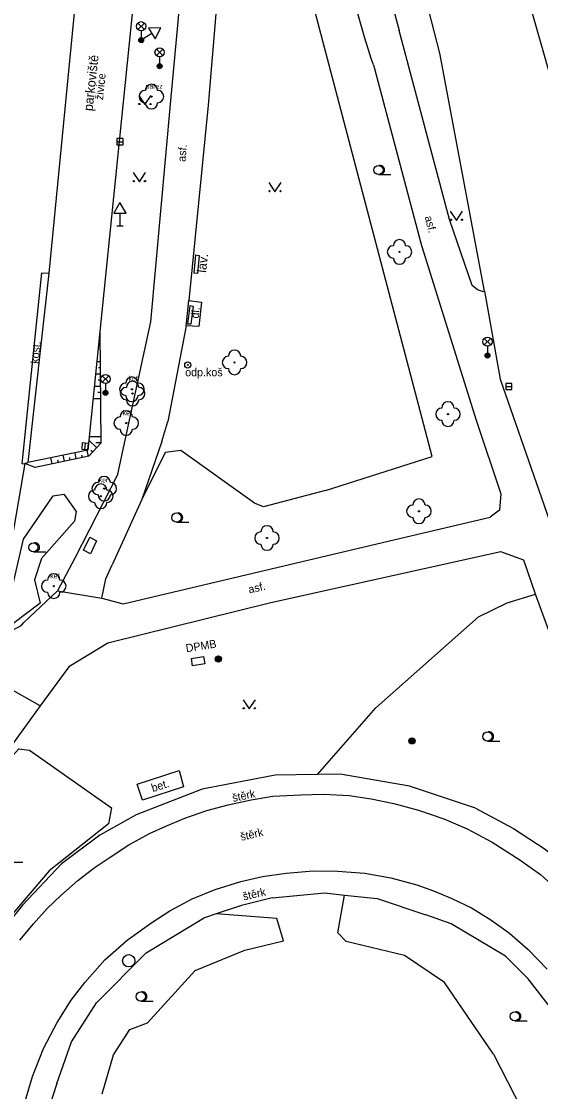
# Model space of a CAD drawing. Extents: x -596229 to -595156, y -1161237 to -1159376.
# Drawn here: x -595651.1 to -595608.9, y -1160163.3 to -1160076.3 of the extents above; entities that cross this region are included whole.
import ezdxf

# ---------------------------------------------------------------- set-up
doc = ezdxf.new("R2010")
doc.units = 0
for name, color, linetype in [('Level 22', 7, 'Continuous'), ('Level 25', 7, 'Continuous'), ('Level 27', 7, 'Continuous'), ('Level 33', 7, 'Continuous'), ('Level 34', 7, 'Continuous'), ('Level 36', 7, 'Continuous'), ('silnoproud - povrch.  znaky a  RIS  skut. velikost', 7, 'Continuous'), ('Specificka linie pasportu komunikaci', 7, 'Continuous'), ('TM - chodniky - VP', 7, 'Continuous'), ('TM - horni hrana svahu', 7, 'Continuous'), ('TM - hranice souvisleho porostu (skupiny stromu_ kere)', 7, 'Continuous'), ('TM - komunikace - VP', 7, 'Continuous'), ('TM - lavicka', 7, 'Continuous'), ('TM - letecke snimky - pomocna linie', 7, 'Continuous'), ('TM - MHD - osa koleji', 7, 'Continuous'), ('TM - pomocna konstrukcni linie', 7, 'Continuous'), ('TM - popis objektu', 7, 'Continuous'), ('TM - popis povrchu', 7, 'Continuous'), ('TM - popis zelene', 7, 'Continuous'), ('TM - poznamka', 7, 'Continuous'), ('TM - rozhrani mezi zpev. plochami mezi sebou - VP', 7, 'Continuous'), ('TM - rozhrani ploch obecne - VP', 7, 'Continuous'), ('TM - srafovani', 7, 'Continuous')]:
    doc.layers.add(name, color=color, linetype=linetype)

msp = doc.modelspace()

# ---------------------------------------------------------------- linework, layer by layer
at = {"layer": 'Level 22'}
for centre in [(-595640.56, -1160082.44), (-595620.4, -1160095.05), (-595633.81, -1160104.03), (-595642.15, -1160106.21), (-595642.1, -1160106.56), (-595616.46, -1160108.23), (-595642.61, -1160108.95), (-595644.4, -1160114.28), (-595644.68, -1160114.9), (-595618.82, -1160116.12), (-595631.17, -1160118.29), (-595648.5, -1160122.2)]:
    msp.add_circle(centre, 0.05, dxfattribs=at)
for centre, start, end in [((-595640.56, -1160081.94), 0, 180), ((-595641.06, -1160082.44), 90, 270), ((-595640.06, -1160082.44), 270, 90), ((-595640.56, -1160082.94), 180, 0), ((-595620.9, -1160095.05), 90, 270), ((-595620.4, -1160094.55), 0, 180), ((-595619.9, -1160095.05), 270, 90), ((-595620.4, -1160095.55), 180, 0), ((-595633.81, -1160103.53), 0, 180), ((-595634.31, -1160104.03), 90, 270), ((-595633.31, -1160104.03), 270, 90), ((-595633.81, -1160104.53), 180, 0), ((-595642.65, -1160106.21), 90, 270), ((-595642.15, -1160105.71), 0, 180), ((-595642.1, -1160106.06), 0, 180), ((-595641.65, -1160106.21), 270, 90), ((-595642.6, -1160106.56), 90, 270), ((-595642.15, -1160106.71), 180, 0), ((-595641.6, -1160106.56), 270, 90), ((-595642.1, -1160107.06), 180, 0), ((-595616.46, -1160107.73), 0, 180), ((-595643.11, -1160108.95), 90, 270), ((-595642.61, -1160108.45), 0, 180), ((-595642.11, -1160108.95), 270, 90), ((-595616.96, -1160108.23), 90, 270), ((-595615.96, -1160108.23), 270, 90), ((-595616.46, -1160108.73), 180, 0), ((-595642.61, -1160109.45), 180, 0), ((-595644.4, -1160113.78), 0, 180), ((-595645.18, -1160114.9), 90, 270), ((-595644.9, -1160114.28), 90, 270), ((-595644.68, -1160114.4), 0, 180), ((-595644.18, -1160114.9), 270, 90), ((-595643.9, -1160114.28), 270, 90), ((-595644.68, -1160115.4), 180, 0), ((-595644.4, -1160114.78), 180, 0), ((-595618.82, -1160115.62), 0, 180), ((-595619.32, -1160116.12), 90, 270), ((-595618.32, -1160116.12), 270, 90), ((-595618.82, -1160116.62), 180, 0), ((-595631.67, -1160118.29), 90, 270), ((-595631.17, -1160117.79), 0, 180), ((-595630.67, -1160118.29), 270, 90), ((-595631.17, -1160118.79), 180, 0), ((-595648.5, -1160121.7), 0, 180), ((-595649, -1160122.2), 90, 270), ((-595648, -1160122.2), 270, 90), ((-595648.5, -1160122.7), 180, 0)]:
    msp.add_arc(centre, 0.5, start, end, dxfattribs=at)
at = {"layer": 'Level 25'}
for centre, radius in [((-595637.61, -1160104.24), 0.25), ((-595637.61, -1160104.24), 0.0303), ((-595635.12, -1160128.11), 0.25), ((-595635.12, -1160128.11), 0.2), ((-595635.12, -1160128.11), 0.15), ((-595635.12, -1160128.11), 0.1), ((-595635.12, -1160128.11), 0.05), ((-595619.39, -1160134.77), 0.25), ((-595619.39, -1160134.77), 0.2), ((-595619.39, -1160134.77), 0.15), ((-595619.39, -1160134.77), 0.1), ((-595619.39, -1160134.77), 0.05)]:
    msp.add_circle(centre, radius, dxfattribs=at)
at = {"layer": 'Level 27'}
for p, q in [((-595643.37, -1160086.1), (-595642.87, -1160086.1)), ((-595611.76, -1160105.98), (-595611.26, -1160105.98)), ((-595645.985, -1160111.089), (-595645.935, -1160110.591))]:
    msp.add_line(p, q, dxfattribs=at)
for points in [[(-595643.37, -1160086.35), (-595642.87, -1160086.35), (-595642.87, -1160085.85), (-595643.37, -1160085.85)], [(-595611.76, -1160106.23), (-595611.26, -1160106.23), (-595611.26, -1160105.73), (-595611.76, -1160105.73)], [(-595645.737, -1160111.114), (-595645.686, -1160110.617), (-595646.183, -1160110.566), (-595646.234, -1160111.063)]]:
    msp.add_lwpolyline(points, close=True, dxfattribs=at)
msp.add_circle((-595642.41, -1160152.63), 0.5, dxfattribs=at)
at = {"layer": 'Level 33'}
for p, q in [((-595641.665, -1160076.99), (-595641.135, -1160076.46)), ((-595641.665, -1160076.46), (-595641.135, -1160076.99)), ((-595641.4, -1160077.1), (-595641.4, -1160077.85)), ((-595640.165, -1160079.11), (-595639.635, -1160078.58)), ((-595640.165, -1160078.58), (-595639.635, -1160079.11)), ((-595639.9, -1160079.22), (-595639.9, -1160079.97)), ((-595613.515, -1160102.61), (-595612.985, -1160102.08)), ((-595613.515, -1160102.08), (-595612.985, -1160102.61)), ((-595613.25, -1160102.72), (-595613.25, -1160103.47)), ((-595644.565, -1160105.64), (-595644.035, -1160105.11)), ((-595644.565, -1160105.11), (-595644.035, -1160105.64)), ((-595644.3, -1160105.75), (-595644.3, -1160106.5))]:
    msp.add_line(p, q, dxfattribs=at)
for centre, radius in [((-595641.4, -1160076.725), 0.375), ((-595641.4, -1160077.85), 0.2), ((-595641.4, -1160077.85), 0.145), ((-595641.4, -1160077.85), 0.0876), ((-595639.9, -1160078.845), 0.375), ((-595639.9, -1160079.97), 0.2), ((-595639.9, -1160079.97), 0.145), ((-595639.9, -1160079.97), 0.0876), ((-595613.25, -1160102.345), 0.375), ((-595613.25, -1160103.47), 0.2), ((-595613.25, -1160103.47), 0.145), ((-595613.25, -1160103.47), 0.0876), ((-595644.3, -1160105.375), 0.375), ((-595644.3, -1160106.5), 0.2), ((-595644.3, -1160106.5), 0.145), ((-595644.3, -1160106.5), 0.0876)]:
    msp.add_circle(centre, radius, dxfattribs=at)
at = {"layer": 'Level 34'}
for p, q in [((-595641.531, -1160077.637), (-595641.269, -1160078.063)), ((-595640.534, -1160077.315), (-595641.4, -1160077.85)), ((-595643.12, -1160091.912), (-595643.12, -1160092.93)), ((-595643.37, -1160092.93), (-595642.87, -1160092.93))]:
    msp.add_line(p, q, dxfattribs=at)
for points in [[(-595640.797, -1160076.889), (-595640.271, -1160077.74), (-595639.798, -1160076.859)], [(-595643.62, -1160091.912), (-595642.62, -1160091.912), (-595643.12, -1160091.046)]]:
    msp.add_lwpolyline(points, close=True, dxfattribs=at)
at = {"layer": 'Level 36'}
for p, q in [((-595622.11, -1160088.775), (-595621.11, -1160088.775)), ((-595638.52, -1160117.005), (-595637.52, -1160117.005)), ((-595650.16, -1160119.425), (-595649.16, -1160119.425)), ((-595613.25, -1160134.785), (-595612.25, -1160134.785)), ((-595652.01, -1160144.615), (-595651.01, -1160144.615)), ((-595641.43, -1160155.905), (-595640.43, -1160155.905)), ((-595611.03, -1160157.515), (-595610.03, -1160157.515))]:
    msp.add_line(p, q, dxfattribs=at)
for points in [[(-595641.59, -1160082.34), (-595641.09, -1160083.09), (-595640.59, -1160082.34)], [(-595642.04, -1160088.6), (-595641.54, -1160089.35), (-595641.04, -1160088.6)], [(-595631.02, -1160089.42), (-595630.52, -1160090.17), (-595630.02, -1160089.42)], [(-595616.27, -1160091.74), (-595615.77, -1160092.49), (-595615.27, -1160091.74)], [(-595633.11, -1160131.42), (-595632.61, -1160132.17), (-595632.11, -1160131.42)]]:
    msp.add_lwpolyline(points, dxfattribs=at)
for centre, radius in [((-595641.54, -1160083.04), 0.05), ((-595640.641, -1160083.04), 0.05), ((-595622.11, -1160088.4), 0.375), ((-595641.99, -1160089.3), 0.05), ((-595641.091, -1160089.3), 0.05), ((-595630.97, -1160090.12), 0.05), ((-595630.071, -1160090.12), 0.05), ((-595616.22, -1160092.44), 0.05), ((-595615.321, -1160092.44), 0.05), ((-595638.52, -1160116.63), 0.375), ((-595650.16, -1160119.05), 0.375), ((-595633.06, -1160132.12), 0.05), ((-595632.161, -1160132.12), 0.05), ((-595613.25, -1160134.41), 0.375), ((-595641.43, -1160155.53), 0.375), ((-595611.03, -1160157.14), 0.375)]:
    msp.add_circle(centre, radius, dxfattribs=at)
for centre in [(-595621.985, -1160088.4), (-595638.395, -1160116.63), (-595650.035, -1160119.05), (-595613.125, -1160134.41), (-595641.305, -1160155.53), (-595610.905, -1160157.14)]:
    msp.add_arc(centre, 0.375, 260.40593, 99.59407, dxfattribs=at)
at = {"layer": 'silnoproud - povrch.  znaky a  RIS  skut. velikost'}
for points in [[(-595646.09, -1160119.28), (-595645.58, -1160118.22), (-595645.02, -1160118.51), (-595645.53, -1160119.57), (-595646.09, -1160119.28)], [(-595637.32, -1160128.08), (-595636.32, -1160127.92)], [(-595637.23, -1160128.68), (-595637.32, -1160128.08)], [(-595636.32, -1160127.92), (-595636.23, -1160128.52)], [(-595636.23, -1160128.52), (-595637.23, -1160128.68)]]:
    msp.add_lwpolyline(points, dxfattribs=at)
at = {"layer": 'Specificka linie pasportu komunikaci'}
for points in [[(-595645.52, -1160061.99), (-595648.91, -1160096.79)], [(-595649.6, -1160131.93), (-595652.28, -1160130.41)], [(-595627.07, -1160137.5), (-595630.51, -1160137.56), (-595636.43, -1160138.68), (-595641.81, -1160140.77), (-595644.77, -1160142.42), (-595647.88, -1160144.75), (-595651.05, -1160148.11), (-595654.33, -1160152.17), (-595655.59, -1160154.5), (-595656.58, -1160156.41), (-595656.73, -1160156.73), (-595656.9, -1160157.18), (-595657.97, -1160160.32), (-595658.89, -1160164.73), (-595659.05, -1160168.61)], [(-595614.23, -1160140.24), (-595619.59, -1160138.44), (-595625.22, -1160137.47), (-595627.07, -1160137.5)], [(-595630.75, -1160147.51), (-595633.23, -1160148.14), (-595635.3, -1160148.82)], [(-595630.75, -1160147.51), (-595626.48, -1160147.12), (-595624.86, -1160147.29)], [(-595624.86, -1160147.29), (-595622.21, -1160147.56), (-595618.27, -1160148.89)], [(-595648.25, -1160162.6), (-595647.05, -1160159.2), (-595645.02, -1160156.05), (-595640.99, -1160151.98), (-595636.33, -1160149.16)], [(-595635.3, -1160148.82), (-595636.33, -1160149.16)]]:
    msp.add_lwpolyline(points, dxfattribs=at)
at = {"layer": 'TM - chodniky - VP'}
for points in [[(-595622.52, -1160079.85), (-595622.69, -1160079.33), (-595623.23, -1160077.69), (-595630.19, -1160053.27), (-595630.63, -1160050.55)], [(-595643.29, -1160113.1), (-595642.83, -1160110.97), (-595640.6, -1160100.74), (-595638.98, -1160082.76), (-595636.19, -1160052.7)], [(-595626.96, -1160053.04), (-595620.43, -1160077.08)], [(-595634.37, -1160064.4), (-595635.94, -1160083.12), (-595637.53, -1160099)], [(-595613.65, -1160098.27), (-595614.05, -1160098.12), (-595614.5, -1160097.77), (-595616.33, -1160092.43), (-595620.43, -1160077.08)], [(-595622.52, -1160079.85), (-595618.61, -1160094.54)], [(-595618.61, -1160094.54), (-595614.16, -1160108.71)], [(-595637.53, -1160099), (-595636.49, -1160099.14), (-595636.7, -1160101.12), (-595637.74, -1160101.06)], [(-595637.74, -1160101.06), (-595639.22, -1160108.82)], [(-595639.71, -1160110.44), (-595639.22, -1160108.82)], [(-595614.16, -1160108.71), (-595612.17, -1160114.71)], [(-595639.71, -1160110.44), (-595641.34, -1160115.17)], [(-595643.29, -1160113.1), (-595646.78, -1160119.92), (-595648.19, -1160122.58)], [(-595641.34, -1160115.17), (-595643.75, -1160120.47)], [(-595612.17, -1160114.71), (-595612.28, -1160116.03)], [(-595612.28, -1160116.03), (-595613.04, -1160116.59)], [(-595644.6, -1160123.17), (-595642.87, -1160123.63), (-595620.3, -1160118.3), (-595613.04, -1160116.59)], [(-595612.16, -1160119.42), (-595630.85, -1160123.56)], [(-595610.29, -1160120.1), (-595612.16, -1160119.42)], [(-595644.27, -1160121.6), (-595643.75, -1160120.47)], [(-595609.34, -1160122.86), (-595610.29, -1160120.1)], [(-595644.6, -1160123.17), (-595644.27, -1160121.6)], [(-595648.19, -1160122.58), (-595650.93, -1160125.16)], [(-595602.82, -1160140.67), (-595609.34, -1160122.86)], [(-595630.85, -1160123.56), (-595644.11, -1160126.84)], [(-595653.36, -1160124.95), (-595653.01, -1160125.41), (-595652.58, -1160125.66), (-595652.1, -1160125.72), (-595651.71, -1160125.68), (-595651.35, -1160125.51), (-595651.11, -1160125.35), (-595650.93, -1160125.16)], [(-595644.11, -1160126.84), (-595647.29, -1160128.74)], [(-595647.29, -1160128.74), (-595649.6, -1160131.93)], [(-595649.6, -1160131.93), (-595652.07, -1160135.34)]]:
    msp.add_lwpolyline(points, dxfattribs=at)
at = {"layer": 'TM - horni hrana svahu'}
msp.add_lwpolyline([(-595644.76, -1160101.51), (-595644.68, -1160110.59), (-595645.65, -1160111.65), (-595650.01, -1160112.55), (-595650.85, -1160112.23)], dxfattribs=at)
at = {"layer": 'TM - hranice souvisleho porostu (skupiny stromu_ kere)'}
for points in [[(-595626.41, -1160114.43), (-595631.46, -1160115.77), (-595632.18, -1160115.47), (-595638.18, -1160111.18), (-595639.45, -1160111.35), (-595641.34, -1160115.17)], [(-595650.08, -1160121.68), (-595649.62, -1160123.57), (-595651.84, -1160125.27), (-595652.41, -1160124.62), (-595650.95, -1160118.39), (-595648.55, -1160114.87), (-595647.69, -1160114.72), (-595646.68, -1160116.13), (-595646.82, -1160116.91), (-595649.5, -1160119.96), (-595650.08, -1160121.68)], [(-595627.07, -1160137.5), (-595622.32, -1160132.09), (-595613.99, -1160124.68), (-595611.65, -1160123.55), (-595609.34, -1160122.86)], [(-595652.9, -1160137.1), (-595651.33, -1160135.42), (-595650.48, -1160135.52), (-595643.82, -1160140.21), (-595644.05, -1160141.51), (-595648.89, -1160145.33), (-595654.64, -1160152.06), (-595655.45, -1160152.15), (-595658.43, -1160151.59)], [(-595612.75, -1160160.21), (-595616.75, -1160154.38), (-595619.99, -1160152.21), (-595624.73, -1160151.05), (-595625.42, -1160150.37), (-595624.86, -1160147.29)], [(-595644.57, -1160163.43), (-595643.66, -1160160.26), (-595642.33, -1160158.2), (-595640.89, -1160157.67), (-595637, -1160153.42), (-595632.96, -1160151.76), (-595629.83, -1160151.01), (-595630.37, -1160149.2), (-595635.3, -1160148.82)], [(-595612.75, -1160160.21), (-595608.21, -1160169.08), (-595603.97, -1160169.54)]]:
    msp.add_lwpolyline(points, dxfattribs=at)
at = {"layer": 'TM - komunikace - VP'}
for points in [[(-595605.12, -1160091.34), (-595611.8, -1160067.89), (-595615.82, -1160052.27), (-595620.11, -1160029.19), (-595621.53, -1160015.42)], [(-595613.48, -1160098.24), (-595617.13, -1160078.91), (-595623.64, -1160053.56)], [(-595640.95, -1160063.97), (-595644.76, -1160101.51)], [(-595613.48, -1160098.24), (-595612.21, -1160105.39), (-595607.19, -1160119.84)], [(-595644.76, -1160101.51), (-595645.74, -1160111.15)], [(-595645.74, -1160111.15), (-595650.6, -1160112.16)], [(-595650.85, -1160112.23), (-595652.08, -1160119.35)], [(-595650.85, -1160112.23), (-595650.6, -1160112.16)]]:
    msp.add_lwpolyline(points, dxfattribs=at)
at = {"layer": 'TM - lavicka'}
for points in [[(-595636.97, -1160095.3), (-595637.11, -1160096.79)], [(-595637.44, -1160099.41), (-595637.62, -1160100.91)]]:
    msp.add_lwpolyline(points, dxfattribs=at)
at = {"layer": 'TM - letecke snimky - pomocna linie'}
for points in [[(-595626.41, -1160114.43), (-595617.74, -1160111.68), (-595629.21, -1160068.13)], [(-595613.65, -1160098.27), (-595613.48, -1160098.24)]]:
    msp.add_lwpolyline(points, dxfattribs=at)
at = {"layer": 'TM - MHD - osa koleji'}
for points in [[(-595651.25, -1160150.95), (-595650.16, -1160149.62), (-595649.03, -1160148.39), (-595647.94, -1160147.33), (-595646.55, -1160146.11), (-595645.22, -1160145.09), (-595643.92, -1160144.2), (-595642.39, -1160143.21), (-595640.72, -1160142.29), (-595639.38, -1160141.69), (-595637.84, -1160141.05), (-595636.07, -1160140.43), (-595634.34, -1160139.96), (-595632.46, -1160139.55), (-595630.69, -1160139.27), (-595628.41, -1160139.14), (-595626.57, -1160139.1), (-595624.49, -1160139.21), (-595622.71, -1160139.48), (-595620.87, -1160139.85), (-595618.86, -1160140.4), (-595616.81, -1160141.11), (-595614.91, -1160141.9), (-595612.86, -1160142.99), (-595610.61, -1160144.42), (-595608.94, -1160145.61), (-595607.51, -1160146.91)], [(-595650.84, -1160164.03), (-595650.23, -1160162.02), (-595649.34, -1160159.74), (-595648.22, -1160157.63), (-595647.1, -1160155.82), (-595645.97, -1160154.39), (-595644.34, -1160152.55), (-595642.53, -1160150.95), (-595640.53, -1160149.53), (-595639.06, -1160148.58), (-595637.26, -1160147.59), (-595635.39, -1160146.84), (-595633.31, -1160146.19), (-595631.54, -1160145.78), (-595629.61, -1160145.52), (-595627.43, -1160145.31), (-595625.45, -1160145.35), (-595623.21, -1160145.52), (-595621.1, -1160145.89), (-595618.98, -1160146.47), (-595617.64, -1160146.94), (-595616.14, -1160147.56), (-595614.54, -1160148.34), (-595612.97, -1160149.29), (-595611.47, -1160150.38), (-595609.94, -1160151.71), (-595608.41, -1160153.32)]]:
    msp.add_lwpolyline(points, dxfattribs=at)
at = {"layer": 'TM - pomocna konstrukcni linie'}
for points in [[(-595636.97, -1160095.3), (-595636.69, -1160095.34), (-595636.83, -1160096.8), (-595637.11, -1160096.79)], [(-595649.46, -1160096.74), (-595648.91, -1160096.79)], [(-595637.44, -1160099.41), (-595637.18, -1160099.46), (-595637.37, -1160100.91), (-595637.62, -1160100.91)]]:
    msp.add_lwpolyline(points, dxfattribs=at)
at = {"layer": 'TM - rozhrani mezi zpev. plochami mezi sebou - VP'}
for points in [[(-595651.07, -1160112.27), (-595649.99, -1160101.7), (-595649.46, -1160096.74)], [(-595648.91, -1160096.79), (-595649.49, -1160102.1), (-595650.6, -1160112.16)], [(-595637.74, -1160101.06), (-595637.7, -1160100.83), (-595637.53, -1160099)], [(-595651.07, -1160112.27), (-595650.85, -1160112.23)]]:
    msp.add_lwpolyline(points, dxfattribs=at)
at = {"layer": 'TM - rozhrani ploch obecne - VP'}
for points in [[(-595648.19, -1160122.58), (-595644.6, -1160123.17)], [(-595637.95, -1160138.5), (-595641.29, -1160139.58), (-595641.73, -1160138.27), (-595638.3, -1160137.18), (-595637.95, -1160138.5)], [(-595614.23, -1160140.24), (-595611.13, -1160141.88), (-595608.56, -1160143.57), (-595606.17, -1160145.55), (-595603.97, -1160147.83), (-595601.6, -1160151.23), (-595599.74, -1160154.16)], [(-595607.28, -1160157.91), (-595608.14, -1160156.4), (-595609.95, -1160154.1), (-595611.79, -1160152.26), (-595616.2, -1160149.62), (-595618.27, -1160148.89)], [(-595648.25, -1160162.6), (-595649.45, -1160166.27), (-595650.07, -1160170.54)]]:
    msp.add_lwpolyline(points, dxfattribs=at)
at = {"layer": 'TM - srafovani'}
for points in [[(-595644.74, -1160103.98), (-595645.01, -1160103.98)], [(-595644.73, -1160104.98), (-595645.11, -1160104.98)], [(-595644.73, -1160104.48), (-595644.86, -1160104.48)], [(-595644.73, -1160105.48), (-595644.9, -1160105.48)], [(-595644.72, -1160105.98), (-595645.21, -1160105.98)], [(-595644.72, -1160106.48), (-595644.93, -1160106.48)], [(-595644.71, -1160106.98), (-595645.32, -1160106.98)], [(-595644.68, -1160110.06), (-595645.63, -1160110.07)], [(-595645.02, -1160110.93), (-595645.66, -1160110.34)], [(-595644.68, -1160110.56), (-595645.08, -1160110.57)], [(-595648.62, -1160112.26), (-595648.73, -1160111.77)], [(-595647.64, -1160112.06), (-595647.75, -1160111.57)], [(-595647.16, -1160111.96), (-595647.2, -1160111.76)], [(-595646.67, -1160111.86), (-595646.77, -1160111.36)], [(-595646.18, -1160111.76), (-595646.22, -1160111.56)], [(-595645.69, -1160111.66), (-595645.79, -1160111.16)], [(-595645.36, -1160111.3), (-595645.49, -1160111.17)], [(-595648.13, -1160112.16), (-595648.18, -1160111.97)]]:
    msp.add_lwpolyline(points, dxfattribs=at)

# ---------------------------------------------------------------- texts
at = {"layer": 'TM - popis objektu'}
msp.add_text('DPMB', height=0.65, rotation=9, dxfattribs=at).set_placement((-595637.72, -1160127.57))
at = {"layer": 'TM - popis povrchu'}
for s, rotation, p in [('živice', 84.20285, (-595644.5, -1160082.74)), ('asf.', 85, (-595637.8, -1160087.75)), ('asf.', 284.90998, (-595618.37, -1160092.21)), ('dl.', 85, (-595636.72, -1160100.48)), ('kost.', 83.76797, (-595649.75, -1160104.16)), ('asf.', 13, (-595632.61, -1160122.8)), ('bet.', 17.62944, (-595640.45, -1160138.93)), ('štěrk', 11.94239, (-595633.92, -1160139.73)), ('štěrk', 13.04189, (-595633.26, -1160142.89)), ('štěrk', 12.57714, (-595633.06, -1160147.73))]:
    msp.add_text(s, height=0.65, rotation=rotation, dxfattribs=at).set_placement(p)
at = {"layer": 'TM - popis zelene'}
for s, p in [('pařez', (-595641.03, -1160081.8)), ('keř', (-595642.43, -1160105.53)), ('keř', (-595642.9, -1160108.32)), ('keř', (-595644.84, -1160113.78)), ('keř', (-595648.78, -1160121.57))]:
    msp.add_text(s, height=0.4, dxfattribs=at).set_placement(p)
at = {"layer": 'TM - poznamka'}
for s, rotation, p in [('parkoviště', 83.76797, (-595645.35, -1160083.64)), ('lav.', 83.15723, (-595636.13, -1160096.77))]:
    msp.add_text(s, height=0.75, rotation=rotation, dxfattribs=at).set_placement(p)
msp.add_text('odp.koš', height=0.65, dxfattribs=at).set_placement((-595637.82, -1160105.15))

doc.saveas('drawing.dxf')
